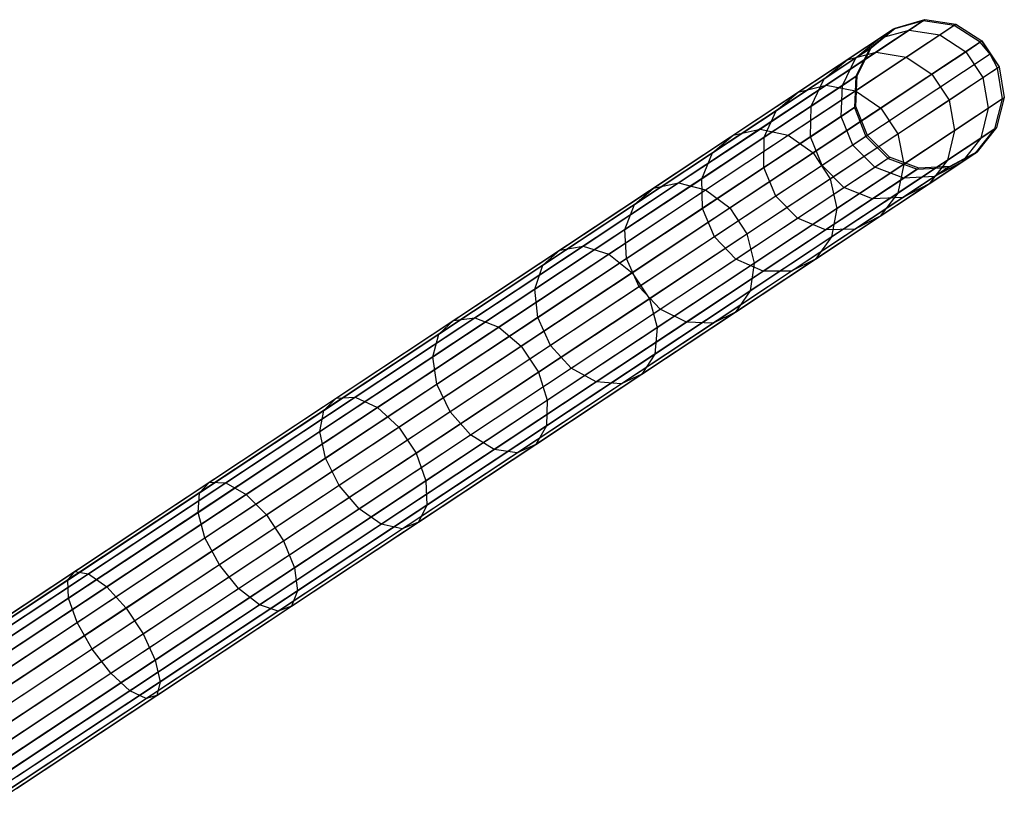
# Model space of a CAD drawing. Extents: x -102 to 102, y -101 to 102.
# Tile 479 of 481: x 72 to 85, y 46 to 57. Entities that reach past the tile are written whole.
import ezdxf

# ---------------------------------------------------------------- set-up
doc = ezdxf.new("R2010")
doc.units = 0
doc.header["$LTSCALE"] = 25.4
doc.layers.get('0').update_dxf_attribs({"linetype": 'CONTINUOUS'})

# ---------------------------------------------------------------- blocks, each defined once
blk = doc.blocks.new('NL2500011659_STL')
at = {"color": 0}
for p, q in [((83.804, 56.572, -28.93), (68.648, 46.529, -288.93)), ((83.804, 56.572, -28.93), (68.648, 46.529, -288.93)), ((84.215, 56.51, -28.952), (69.059, 46.467, -288.952)), ((84.215, 56.51, -28.952), (69.059, 46.467, -288.952)), ((83.804, 56.572, -28.93), (83.404, 56.461, -28.902)), ((83.804, 56.572, -28.93), (83.404, 56.461, -28.902)), ((83.426, 56.475, -26.548), (83.826, 56.587, -26.529)), ((83.426, 56.475, -26.548), (83.826, 56.587, -26.529)), ((83.615, 56.446, -24.142), (83.826, 56.587, -26.529)), ((83.615, 56.446, -24.142), (83.826, 56.587, -26.529)), ((83.804, 56.572, -28.93), (83.826, 56.587, -26.529)), ((83.804, 56.572, -28.93), (83.826, 56.587, -26.529)), ((84.215, 56.51, -28.952), (83.804, 56.572, -28.93)), ((84.215, 56.51, -28.952), (83.804, 56.572, -28.93)), ((83.826, 56.587, -26.529), (84.238, 56.525, -26.515)), ((83.826, 56.587, -26.529), (84.238, 56.525, -26.515)), ((84.023, 56.383, -24.091), (84.238, 56.525, -26.515)), ((84.023, 56.383, -24.091), (84.238, 56.525, -26.515)), ((84.215, 56.51, -28.952), (84.238, 56.525, -26.515)), ((84.215, 56.51, -28.952), (84.238, 56.525, -26.515)), ((84.565, 56.287, -28.963), (84.215, 56.51, -28.952)), ((84.565, 56.287, -28.963), (84.215, 56.51, -28.952)), ((84.238, 56.525, -26.515), (84.588, 56.302, -26.507)), ((84.238, 56.525, -26.515), (84.588, 56.302, -26.507)), ((83.404, 56.461, -28.902), (68.249, 46.418, -288.902)), ((83.404, 56.461, -28.902), (68.249, 46.418, -288.902)), ((83.404, 56.461, -28.902), (83.084, 56.197, -28.874)), ((83.404, 56.461, -28.902), (83.084, 56.197, -28.874)), ((83.106, 56.211, -26.568), (83.426, 56.475, -26.548)), ((83.106, 56.211, -26.568), (83.426, 56.475, -26.548)), ((83.172, 56.153, -21.8), (83.615, 56.446, -24.142)), ((83.172, 56.153, -21.8), (83.615, 56.446, -24.142)), ((83.219, 56.338, -24.207), (83.426, 56.475, -26.548)), ((83.219, 56.338, -24.207), (83.426, 56.475, -26.548)), ((83.219, 56.338, -24.207), (83.615, 56.446, -24.142)), ((83.219, 56.338, -24.207), (83.615, 56.446, -24.142)), ((83.404, 56.461, -28.902), (83.426, 56.475, -26.548)), ((83.404, 56.461, -28.902), (83.426, 56.475, -26.548)), ((83.573, 56.085, -21.714), (84.023, 56.383, -24.091)), ((83.573, 56.085, -21.714), (84.023, 56.383, -24.091)), ((83.615, 56.446, -24.142), (84.023, 56.383, -24.091)), ((83.615, 56.446, -24.142), (84.023, 56.383, -24.091)), ((84.023, 56.383, -24.091), (84.372, 56.158, -24.063)), ((84.023, 56.383, -24.091), (84.372, 56.158, -24.063)), ((84.565, 56.287, -28.963), (69.409, 46.244, -288.963)), ((84.565, 56.287, -28.963), (69.409, 46.244, -288.963)), ((82.784, 56.05, -21.91), (83.219, 56.338, -24.207)), ((82.784, 56.05, -21.91), (83.219, 56.338, -24.207)), ((82.903, 56.076, -24.274), (83.219, 56.338, -24.207)), ((82.903, 56.076, -24.274), (83.219, 56.338, -24.207)), ((84.372, 56.158, -24.063), (84.588, 56.302, -26.507)), ((84.372, 56.158, -24.063), (84.588, 56.302, -26.507)), ((84.565, 56.287, -28.963), (84.588, 56.302, -26.507)), ((84.565, 56.287, -28.963), (84.588, 56.302, -26.507)), ((84.698, 56.125, -28.965), (84.565, 56.287, -28.963)), ((84.698, 56.125, -28.965), (84.565, 56.287, -28.963)), ((84.698, 56.125, -28.965), (84.588, 56.302, -26.507)), ((84.588, 56.302, -26.507), (84.818, 55.955, -26.507)), ((84.698, 56.125, -28.965), (84.588, 56.302, -26.507)), ((84.588, 56.302, -26.507), (84.818, 55.955, -26.507)), ((83.084, 56.197, -28.874), (67.929, 46.154, -288.874)), ((83.084, 56.197, -28.874), (67.929, 46.154, -288.874)), ((84.698, 56.125, -28.965), (69.542, 46.083, -288.965)), ((84.698, 56.125, -28.965), (69.542, 46.083, -288.965)), ((82.504, 55.71, -19.537), (83.172, 56.153, -21.8)), ((82.504, 55.71, -19.537), (83.172, 56.153, -21.8)), ((82.784, 56.05, -21.91), (83.172, 56.153, -21.8)), ((82.784, 56.05, -21.91), (83.172, 56.153, -21.8)), ((83.084, 56.197, -28.874), (82.9, 55.825, -28.848)), ((83.084, 56.197, -28.874), (82.9, 55.825, -28.848)), ((82.903, 56.076, -24.274), (83.106, 56.211, -26.568)), ((82.903, 56.076, -24.274), (83.106, 56.211, -26.568)), ((82.921, 55.839, -26.585), (83.106, 56.211, -26.568)), ((82.921, 55.839, -26.585), (83.106, 56.211, -26.568)), ((83.084, 56.197, -28.874), (83.106, 56.211, -26.568)), ((83.084, 56.197, -28.874), (83.106, 56.211, -26.568)), ((83.172, 56.153, -21.8), (83.573, 56.085, -21.714)), ((83.172, 56.153, -21.8), (83.573, 56.085, -21.714)), ((83.918, 55.858, -21.667), (84.372, 56.158, -24.063)), ((83.918, 55.858, -21.667), (84.372, 56.158, -24.063)), ((84.372, 56.158, -24.063), (84.601, 55.812, -24.063)), ((84.372, 56.158, -24.063), (84.601, 55.812, -24.063)), ((84.795, 55.94, -28.963), (84.698, 56.125, -28.965)), ((84.698, 56.125, -28.965), (84.818, 55.955, -26.507)), ((84.698, 56.125, -28.965), (84.818, 55.955, -26.507)), ((84.795, 55.94, -28.963), (84.698, 56.125, -28.965)), ((82.129, 55.616, -19.691), (82.784, 56.05, -21.91)), ((82.129, 55.616, -19.691), (82.784, 56.05, -21.91)), ((82.477, 55.794, -22.025), (82.903, 56.076, -24.274)), ((82.477, 55.794, -22.025), (82.903, 56.076, -24.274)), ((82.477, 55.794, -22.025), (82.784, 56.05, -21.91)), ((82.477, 55.794, -22.025), (82.784, 56.05, -21.91)), ((82.721, 55.707, -24.333), (82.903, 56.076, -24.274)), ((82.721, 55.707, -24.333), (82.903, 56.076, -24.274)), ((82.895, 55.635, -19.417), (83.573, 56.085, -21.714)), ((82.895, 55.635, -19.417), (83.573, 56.085, -21.714)), ((83.573, 56.085, -21.714), (83.918, 55.858, -21.667)), ((83.573, 56.085, -21.714), (83.918, 55.858, -21.667)), ((84.795, 55.94, -28.963), (69.639, 45.897, -288.963)), ((84.795, 55.94, -28.963), (69.639, 45.897, -288.963)), ((82.721, 55.707, -24.333), (82.921, 55.839, -26.585)), ((82.721, 55.707, -24.333), (82.921, 55.839, -26.585)), ((82.9, 55.825, -28.848), (82.921, 55.839, -26.585)), ((82.9, 55.825, -28.848), (82.921, 55.839, -26.585)), ((82.903, 55.424, -26.596), (82.921, 55.839, -26.585)), ((82.903, 55.424, -26.596), (82.921, 55.839, -26.585)), ((83.235, 55.405, -19.351), (83.918, 55.858, -21.667)), ((83.235, 55.405, -19.351), (83.918, 55.858, -21.667)), ((83.918, 55.858, -21.667), (84.148, 55.511, -21.667)), ((83.918, 55.858, -21.667), (84.148, 55.511, -21.667)), ((84.601, 55.812, -24.063), (84.818, 55.955, -26.507)), ((84.601, 55.812, -24.063), (84.818, 55.955, -26.507)), ((84.795, 55.94, -28.963), (84.818, 55.955, -26.507)), ((84.795, 55.94, -28.963), (84.818, 55.955, -26.507)), ((84.864, 55.53, -28.952), (84.795, 55.94, -28.963)), ((84.864, 55.53, -28.952), (84.795, 55.94, -28.963)), ((84.818, 55.955, -26.507), (84.887, 55.545, -26.515)), ((84.818, 55.955, -26.507), (84.887, 55.545, -26.515)), ((82.9, 55.825, -28.848), (67.744, 45.782, -288.848)), ((82.9, 55.825, -28.848), (67.744, 45.782, -288.848)), ((81.62, 55.124, -17.383), (82.504, 55.71, -19.537)), ((81.62, 55.124, -17.383), (82.504, 55.71, -19.537)), ((81.835, 55.369, -19.851), (82.477, 55.794, -22.025)), ((81.835, 55.369, -19.851), (82.477, 55.794, -22.025)), ((82.129, 55.616, -19.691), (82.504, 55.71, -19.537)), ((82.129, 55.616, -19.691), (82.504, 55.71, -19.537)), ((82.304, 55.43, -22.125), (82.477, 55.794, -22.025)), ((82.304, 55.43, -22.125), (82.477, 55.794, -22.025)), ((82.304, 55.43, -22.125), (82.721, 55.707, -24.333)), ((82.304, 55.43, -22.125), (82.721, 55.707, -24.333)), ((82.504, 55.71, -19.537), (82.895, 55.635, -19.417)), ((82.504, 55.71, -19.537), (82.895, 55.635, -19.417)), ((82.706, 55.293, -24.373), (82.721, 55.707, -24.333)), ((82.706, 55.293, -24.373), (82.721, 55.707, -24.333)), ((82.9, 55.825, -28.848), (82.882, 55.41, -28.831)), ((82.9, 55.825, -28.848), (82.882, 55.41, -28.831)), ((84.148, 55.511, -21.667), (84.601, 55.812, -24.063)), ((84.148, 55.511, -21.667), (84.601, 55.812, -24.063)), ((84.601, 55.812, -24.063), (84.672, 55.403, -24.091)), ((84.601, 55.812, -24.063), (84.672, 55.403, -24.091)), ((81.262, 55.041, -17.578), (82.129, 55.616, -19.691)), ((81.262, 55.041, -17.578), (82.129, 55.616, -19.691)), ((81.835, 55.369, -19.851), (82.129, 55.616, -19.691)), ((81.835, 55.369, -19.851), (82.129, 55.616, -19.691)), ((81.997, 55.041, -17.231), (82.895, 55.635, -19.417)), ((81.997, 55.041, -17.231), (82.895, 55.635, -19.417)), ((82.895, 55.635, -19.417), (83.235, 55.405, -19.351)), ((82.895, 55.635, -19.417), (83.235, 55.405, -19.351)), ((84.864, 55.53, -28.952), (69.708, 45.487, -288.952)), ((84.864, 55.53, -28.952), (69.708, 45.487, -288.952)), ((83.464, 55.058, -19.351), (84.148, 55.511, -21.667)), ((83.464, 55.058, -19.351), (84.148, 55.511, -21.667)), ((84.148, 55.511, -21.667), (84.222, 55.105, -21.714)), ((84.148, 55.511, -21.667), (84.222, 55.105, -21.714)), ((84.672, 55.403, -24.091), (84.887, 55.545, -26.515)), ((84.672, 55.403, -24.091), (84.887, 55.545, -26.515)), ((84.761, 55.128, -28.93), (84.864, 55.53, -28.952)), ((84.761, 55.128, -28.93), (84.864, 55.53, -28.952)), ((84.887, 55.545, -26.515), (84.783, 55.143, -26.529)), ((84.887, 55.545, -26.515), (84.783, 55.143, -26.529)), ((84.864, 55.53, -28.952), (84.887, 55.545, -26.515)), ((84.864, 55.53, -28.952), (84.887, 55.545, -26.515)), ((82.882, 55.41, -28.831), (67.727, 45.367, -288.831)), ((82.882, 55.41, -28.831), (67.727, 45.367, -288.831)), ((80.986, 54.806, -17.782), (81.835, 55.369, -19.851)), ((80.986, 54.806, -17.782), (81.835, 55.369, -19.851)), ((81.674, 55.013, -19.991), (82.304, 55.43, -22.125)), ((81.674, 55.013, -19.991), (82.304, 55.43, -22.125)), ((81.674, 55.013, -19.991), (81.835, 55.369, -19.851)), ((81.674, 55.013, -19.991), (81.835, 55.369, -19.851)), ((82.294, 55.02, -22.193), (82.304, 55.43, -22.125)), ((82.294, 55.02, -22.193), (82.304, 55.43, -22.125)), ((82.33, 54.805, -17.147), (83.235, 55.405, -19.351)), ((82.33, 54.805, -17.147), (83.235, 55.405, -19.351)), ((82.706, 55.293, -24.373), (82.903, 55.424, -26.596)), ((82.706, 55.293, -24.373), (82.903, 55.424, -26.596)), ((82.882, 55.41, -28.831), (82.903, 55.424, -26.596)), ((82.882, 55.41, -28.831), (82.903, 55.424, -26.596)), ((82.882, 55.41, -28.831), (83.035, 55.023, -28.825)), ((82.882, 55.41, -28.831), (83.035, 55.023, -28.825)), ((83.056, 55.037, -26.6), (82.903, 55.424, -26.596)), ((83.056, 55.037, -26.6), (82.903, 55.424, -26.596)), ((83.235, 55.405, -19.351), (83.464, 55.058, -19.351)), ((83.235, 55.405, -19.351), (83.464, 55.058, -19.351)), ((84.222, 55.105, -21.714), (84.672, 55.403, -24.091)), ((84.222, 55.105, -21.714), (84.672, 55.403, -24.091)), ((84.672, 55.403, -24.091), (84.572, 55.002, -24.142)), ((84.672, 55.403, -24.091), (84.572, 55.002, -24.142)), ((82.294, 55.02, -22.193), (82.706, 55.293, -24.373)), ((82.294, 55.02, -22.193), (82.706, 55.293, -24.373)), ((82.86, 54.907, -24.387), (82.706, 55.293, -24.373)), ((82.86, 54.907, -24.387), (82.706, 55.293, -24.373)), ((84.761, 55.128, -28.93), (69.605, 45.085, -288.93)), ((84.761, 55.128, -28.93), (69.605, 45.085, -288.93)), ((80.195, 54.334, -15.602), (81.262, 55.041, -17.578)), ((80.195, 54.334, -15.602), (81.262, 55.041, -17.578)), ((80.532, 54.403, -15.368), (81.62, 55.124, -17.383)), ((80.532, 54.403, -15.368), (81.62, 55.124, -17.383)), ((80.893, 54.309, -15.185), (81.997, 55.041, -17.231)), ((80.893, 54.309, -15.185), (81.997, 55.041, -17.231)), ((80.986, 54.806, -17.782), (81.262, 55.041, -17.578)), ((80.986, 54.806, -17.782), (81.262, 55.041, -17.578)), ((81.262, 55.041, -17.578), (81.62, 55.124, -17.383)), ((81.262, 55.041, -17.578), (81.62, 55.124, -17.383)), ((81.62, 55.124, -17.383), (81.997, 55.041, -17.231)), ((81.62, 55.124, -17.383), (81.997, 55.041, -17.231)), ((81.997, 55.041, -17.231), (82.33, 54.805, -17.147)), ((81.997, 55.041, -17.231), (82.33, 54.805, -17.147)), ((82.56, 54.459, -17.147), (83.464, 55.058, -19.351)), ((82.56, 54.459, -17.147), (83.464, 55.058, -19.351)), ((83.056, 55.037, -26.6), (82.86, 54.907, -24.387)), ((83.056, 55.037, -26.6), (82.86, 54.907, -24.387)), ((83.035, 55.023, -28.825), (83.056, 55.037, -26.6)), ((83.035, 55.023, -28.825), (83.056, 55.037, -26.6)), ((83.353, 54.746, -26.596), (83.056, 55.037, -26.6)), ((83.353, 54.746, -26.596), (83.056, 55.037, -26.6)), ((83.464, 55.058, -19.351), (83.544, 54.655, -19.417)), ((83.464, 55.058, -19.351), (83.544, 54.655, -19.417)), ((83.544, 54.655, -19.417), (84.222, 55.105, -21.714)), ((83.544, 54.655, -19.417), (84.222, 55.105, -21.714)), ((84.222, 55.105, -21.714), (84.129, 54.709, -21.8)), ((84.222, 55.105, -21.714), (84.129, 54.709, -21.8)), ((84.503, 54.803, -28.902), (84.761, 55.128, -28.93)), ((84.503, 54.803, -28.902), (84.761, 55.128, -28.93)), ((84.783, 55.143, -26.529), (84.525, 54.817, -26.548)), ((84.783, 55.143, -26.529), (84.525, 54.817, -26.548)), ((84.572, 55.002, -24.142), (84.783, 55.143, -26.529)), ((84.572, 55.002, -24.142), (84.783, 55.143, -26.529)), ((84.761, 55.128, -28.93), (84.783, 55.143, -26.529)), ((84.761, 55.128, -28.93), (84.783, 55.143, -26.529)), ((83.035, 55.023, -28.825), (67.879, 44.981, -288.825)), ((83.035, 55.023, -28.825), (67.879, 44.981, -288.825)), ((80.84, 54.46, -17.96), (81.674, 55.013, -19.991)), ((80.84, 54.46, -17.96), (81.674, 55.013, -19.991)), ((81.672, 54.608, -20.086), (82.294, 55.02, -22.193)), ((81.672, 54.608, -20.086), (82.294, 55.02, -22.193)), ((81.672, 54.608, -20.086), (81.674, 55.013, -19.991)), ((81.672, 54.608, -20.086), (81.674, 55.013, -19.991)), ((82.449, 54.635, -22.217), (82.294, 55.02, -22.193)), ((82.449, 54.635, -22.217), (82.294, 55.02, -22.193)), ((82.86, 54.907, -24.387), (82.449, 54.635, -22.217)), ((82.86, 54.907, -24.387), (82.449, 54.635, -22.217)), ((83.155, 54.615, -24.373), (82.86, 54.907, -24.387)), ((83.155, 54.615, -24.373), (82.86, 54.907, -24.387)), ((83.035, 55.023, -28.825), (83.332, 54.732, -28.831)), ((83.035, 55.023, -28.825), (83.332, 54.732, -28.831)), ((84.129, 54.709, -21.8), (84.572, 55.002, -24.142)), ((84.129, 54.709, -21.8), (84.572, 55.002, -24.142)), ((84.572, 55.002, -24.142), (84.317, 54.68, -24.207)), ((84.572, 55.002, -24.142), (84.317, 54.68, -24.207)), ((84.503, 54.803, -28.902), (69.347, 44.76, -288.902)), ((84.503, 54.803, -28.902), (69.347, 44.76, -288.902)), ((79.941, 54.114, -15.847), (80.986, 54.806, -17.782)), ((79.941, 54.114, -15.847), (80.986, 54.806, -17.782)), ((80.84, 54.46, -17.96), (80.986, 54.806, -17.782)), ((80.84, 54.46, -17.96), (80.986, 54.806, -17.782)), ((81.217, 54.068, -15.085), (82.33, 54.805, -17.147)), ((81.217, 54.068, -15.085), (82.33, 54.805, -17.147)), ((82.33, 54.805, -17.147), (82.56, 54.459, -17.147)), ((82.33, 54.805, -17.147), (82.56, 54.459, -17.147)), ((84.135, 54.611, -28.874), (84.503, 54.803, -28.902)), ((84.135, 54.611, -28.874), (84.503, 54.803, -28.902)), ((84.525, 54.817, -26.548), (84.157, 54.625, -26.568)), ((84.525, 54.817, -26.548), (84.157, 54.625, -26.568)), ((84.317, 54.68, -24.207), (84.525, 54.817, -26.548)), ((84.317, 54.68, -24.207), (84.525, 54.817, -26.548)), ((84.503, 54.803, -28.902), (84.525, 54.817, -26.548)), ((84.503, 54.803, -28.902), (84.525, 54.817, -26.548)), ((83.332, 54.732, -28.831), (68.176, 44.689, -288.831)), ((83.332, 54.732, -28.831), (68.176, 44.689, -288.831)), ((82.647, 54.061, -17.231), (83.544, 54.655, -19.417)), ((82.647, 54.061, -17.231), (83.544, 54.655, -19.417)), ((83.155, 54.615, -24.373), (83.353, 54.746, -26.596)), ((83.155, 54.615, -24.373), (83.353, 54.746, -26.596)), ((83.332, 54.732, -28.831), (83.353, 54.746, -26.596)), ((83.332, 54.732, -28.831), (83.353, 54.746, -26.596)), ((83.332, 54.732, -28.831), (83.721, 54.586, -28.848)), ((83.332, 54.732, -28.831), (83.721, 54.586, -28.848)), ((83.742, 54.6, -26.585), (83.353, 54.746, -26.596)), ((83.742, 54.6, -26.585), (83.353, 54.746, -26.596)), ((83.461, 54.266, -19.537), (84.129, 54.709, -21.8)), ((83.461, 54.266, -19.537), (84.129, 54.709, -21.8)), ((83.544, 54.655, -19.417), (83.461, 54.266, -19.537)), ((83.544, 54.655, -19.417), (83.461, 54.266, -19.537)), ((84.129, 54.709, -21.8), (83.883, 54.392, -21.91)), ((84.129, 54.709, -21.8), (83.883, 54.392, -21.91)), ((83.883, 54.392, -21.91), (84.317, 54.68, -24.207)), ((83.883, 54.392, -21.91), (84.317, 54.68, -24.207)), ((84.317, 54.68, -24.207), (83.953, 54.491, -24.274)), ((84.317, 54.68, -24.207), (83.953, 54.491, -24.274)), ((83.721, 54.586, -28.848), (68.565, 44.543, -288.848)), ((83.721, 54.586, -28.848), (68.565, 44.543, -288.848)), ((84.135, 54.611, -28.874), (68.979, 44.569, -288.874)), ((84.135, 54.611, -28.874), (68.979, 44.569, -288.874)), ((80.849, 54.062, -18.081), (81.672, 54.608, -20.086)), ((80.849, 54.062, -18.081), (81.672, 54.608, -20.086)), ((81.83, 54.225, -20.12), (81.672, 54.608, -20.086)), ((81.83, 54.225, -20.12), (81.672, 54.608, -20.086)), ((82.449, 54.635, -22.217), (81.83, 54.225, -20.12)), ((82.449, 54.635, -22.217), (81.83, 54.225, -20.12)), ((82.743, 54.342, -22.193), (82.449, 54.635, -22.217)), ((82.743, 54.342, -22.193), (82.449, 54.635, -22.217)), ((82.743, 54.342, -22.193), (83.155, 54.615, -24.373)), ((82.743, 54.342, -22.193), (83.155, 54.615, -24.373)), ((83.542, 54.468, -24.333), (83.155, 54.615, -24.373)), ((83.542, 54.468, -24.333), (83.155, 54.615, -24.373)), ((83.542, 54.468, -24.333), (83.742, 54.6, -26.585)), ((83.542, 54.468, -24.333), (83.742, 54.6, -26.585)), ((83.721, 54.586, -28.848), (84.135, 54.611, -28.874)), ((83.721, 54.586, -28.848), (84.135, 54.611, -28.874)), ((83.721, 54.586, -28.848), (83.742, 54.6, -26.585)), ((83.721, 54.586, -28.848), (83.742, 54.6, -26.585)), ((84.157, 54.625, -26.568), (83.742, 54.6, -26.585)), ((84.157, 54.625, -26.568), (83.742, 54.6, -26.585)), ((83.953, 54.491, -24.274), (84.157, 54.625, -26.568)), ((83.953, 54.491, -24.274), (84.157, 54.625, -26.568)), ((84.135, 54.611, -28.874), (84.157, 54.625, -26.568)), ((84.135, 54.611, -28.874), (84.157, 54.625, -26.568)), ((79.255, 53.557, -13.519), (80.532, 54.403, -15.368)), ((79.255, 53.557, -13.519), (80.532, 54.403, -15.368)), ((79.814, 53.78, -16.06), (80.84, 54.46, -17.96)), ((79.814, 53.78, -16.06), (80.84, 54.46, -17.96)), ((80.195, 54.334, -15.602), (80.532, 54.403, -15.368)), ((80.195, 54.334, -15.602), (80.532, 54.403, -15.368)), ((80.532, 54.403, -15.368), (80.893, 54.309, -15.185)), ((80.532, 54.403, -15.368), (80.893, 54.309, -15.185)), ((80.849, 54.062, -18.081), (80.84, 54.46, -17.96)), ((80.849, 54.062, -18.081), (80.84, 54.46, -17.96)), ((81.446, 53.721, -15.085), (82.56, 54.459, -17.147)), ((81.446, 53.721, -15.085), (82.56, 54.459, -17.147)), ((82.56, 54.459, -17.147), (82.647, 54.061, -17.231)), ((82.56, 54.459, -17.147), (82.647, 54.061, -17.231)), ((83.125, 54.191, -22.125), (83.542, 54.468, -24.333)), ((83.125, 54.191, -22.125), (83.542, 54.468, -24.333)), ((83.228, 53.958, -19.691), (83.883, 54.392, -21.91)), ((83.228, 53.958, -19.691), (83.883, 54.392, -21.91)), ((83.528, 54.209, -22.025), (83.953, 54.491, -24.274)), ((83.528, 54.209, -22.025), (83.953, 54.491, -24.274)), ((83.883, 54.392, -21.91), (83.528, 54.209, -22.025)), ((83.883, 54.392, -21.91), (83.528, 54.209, -22.025)), ((83.953, 54.491, -24.274), (83.542, 54.468, -24.333)), ((83.953, 54.491, -24.274), (83.542, 54.468, -24.333)), ((78.943, 53.505, -13.789), (80.195, 54.334, -15.602)), ((78.943, 53.505, -13.789), (80.195, 54.334, -15.602)), ((79.597, 53.45, -13.308), (80.893, 54.309, -15.185)), ((79.597, 53.45, -13.308), (80.893, 54.309, -15.185)), ((79.941, 54.114, -15.847), (80.195, 54.334, -15.602)), ((79.941, 54.114, -15.847), (80.195, 54.334, -15.602)), ((80.893, 54.309, -15.185), (81.217, 54.068, -15.085)), ((80.893, 54.309, -15.185), (81.217, 54.068, -15.085)), ((82.121, 53.93, -20.086), (82.743, 54.342, -22.193)), ((82.121, 53.93, -20.086), (82.743, 54.342, -22.193)), ((82.576, 53.68, -17.383), (83.461, 54.266, -19.537)), ((82.576, 53.68, -17.383), (83.461, 54.266, -19.537)), ((83.125, 54.191, -22.125), (82.743, 54.342, -22.193)), ((83.125, 54.191, -22.125), (82.743, 54.342, -22.193)), ((83.461, 54.266, -19.537), (83.228, 53.958, -19.691)), ((83.461, 54.266, -19.537), (83.228, 53.958, -19.691)), ((81.83, 54.225, -20.12), (81.011, 53.682, -18.123)), ((81.83, 54.225, -20.12), (81.011, 53.682, -18.123)), ((82.121, 53.93, -20.086), (81.83, 54.225, -20.12)), ((82.121, 53.93, -20.086), (81.83, 54.225, -20.12)), ((82.495, 53.774, -19.991), (83.125, 54.191, -22.125)), ((82.495, 53.774, -19.991), (83.125, 54.191, -22.125)), ((82.886, 53.784, -19.851), (83.528, 54.209, -22.025)), ((82.886, 53.784, -19.851), (83.528, 54.209, -22.025)), ((83.528, 54.209, -22.025), (83.125, 54.191, -22.125)), ((83.528, 54.209, -22.025), (83.125, 54.191, -22.125)), ((78.715, 53.301, -14.071), (79.941, 54.114, -15.847)), ((78.715, 53.301, -14.071), (79.941, 54.114, -15.847)), ((79.814, 53.78, -16.06), (79.941, 54.114, -15.847)), ((79.814, 53.78, -16.06), (79.941, 54.114, -15.847)), ((79.836, 53.391, -16.204), (80.849, 54.062, -18.081)), ((79.836, 53.391, -16.204), (80.849, 54.062, -18.081)), ((79.91, 53.202, -13.193), (81.217, 54.068, -15.085)), ((79.91, 53.202, -13.193), (81.217, 54.068, -15.085)), ((81.011, 53.682, -18.123), (80.849, 54.062, -18.081)), ((81.011, 53.682, -18.123), (80.849, 54.062, -18.081)), ((81.217, 54.068, -15.085), (81.446, 53.721, -15.085)), ((81.217, 54.068, -15.085), (81.446, 53.721, -15.085)), ((81.542, 53.329, -15.185), (82.647, 54.061, -17.231)), ((81.542, 53.329, -15.185), (82.647, 54.061, -17.231)), ((82.647, 54.061, -17.231), (82.576, 53.68, -17.383)), ((82.647, 54.061, -17.231), (82.576, 53.68, -17.383)), ((81.298, 53.384, -18.081), (82.121, 53.93, -20.086)), ((81.298, 53.384, -18.081), (82.121, 53.93, -20.086)), ((82.495, 53.774, -19.991), (82.121, 53.93, -20.086)), ((82.495, 53.774, -19.991), (82.121, 53.93, -20.086)), ((82.361, 53.383, -17.578), (83.228, 53.958, -19.691)), ((82.361, 53.383, -17.578), (83.228, 53.958, -19.691)), ((83.228, 53.958, -19.691), (82.886, 53.784, -19.851)), ((83.228, 53.958, -19.691), (82.886, 53.784, -19.851)), ((78.61, 52.982, -14.316), (79.814, 53.78, -16.06)), ((78.61, 52.982, -14.316), (79.814, 53.78, -16.06)), ((79.836, 53.391, -16.204), (79.814, 53.78, -16.06)), ((79.836, 53.391, -16.204), (79.814, 53.78, -16.06)), ((80.14, 52.855, -13.193), (81.446, 53.721, -15.085)), ((80.14, 52.855, -13.193), (81.446, 53.721, -15.085)), ((81.446, 53.721, -15.085), (81.542, 53.329, -15.185)), ((81.446, 53.721, -15.085), (81.542, 53.329, -15.185)), ((81.661, 53.221, -17.96), (82.495, 53.774, -19.991)), ((81.661, 53.221, -17.96), (82.495, 53.774, -19.991)), ((82.037, 53.221, -17.782), (82.886, 53.784, -19.851)), ((82.037, 53.221, -17.782), (82.886, 53.784, -19.851)), ((82.886, 53.784, -19.851), (82.495, 53.774, -19.991)), ((82.886, 53.784, -19.851), (82.495, 53.774, -19.991)), ((81.011, 53.682, -18.123), (80.002, 53.014, -16.256)), ((81.011, 53.682, -18.123), (80.002, 53.014, -16.256)), ((81.298, 53.384, -18.081), (81.011, 53.682, -18.123)), ((81.298, 53.384, -18.081), (81.011, 53.682, -18.123)), ((81.488, 52.959, -15.368), (82.576, 53.68, -17.383)), ((81.488, 52.959, -15.368), (82.576, 53.68, -17.383)), ((82.576, 53.68, -17.383), (82.361, 53.383, -17.578)), ((82.576, 53.68, -17.383), (82.361, 53.383, -17.578)), ((77.522, 52.563, -12.164), (78.943, 53.505, -13.789)), ((77.522, 52.563, -12.164), (78.943, 53.505, -13.789)), ((77.806, 52.598, -11.862), (79.255, 53.557, -13.519)), ((77.806, 52.598, -11.862), (79.255, 53.557, -13.519)), ((78.715, 53.301, -14.071), (78.943, 53.505, -13.789)), ((78.715, 53.301, -14.071), (78.943, 53.505, -13.789)), ((78.943, 53.505, -13.789), (79.255, 53.557, -13.519)), ((78.943, 53.505, -13.789), (79.255, 53.557, -13.519)), ((79.255, 53.557, -13.519), (79.597, 53.45, -13.308)), ((79.255, 53.557, -13.519), (79.597, 53.45, -13.308)), ((78.127, 52.476, -11.626), (79.597, 53.45, -13.308)), ((78.127, 52.476, -11.626), (79.597, 53.45, -13.308)), ((78.647, 52.603, -14.483), (79.836, 53.391, -16.204)), ((78.647, 52.603, -14.483), (79.836, 53.391, -16.204)), ((79.597, 53.45, -13.308), (79.91, 53.202, -13.193)), ((79.597, 53.45, -13.308), (79.91, 53.202, -13.193)), ((80.002, 53.014, -16.256), (79.836, 53.391, -16.204)), ((80.002, 53.014, -16.256), (79.836, 53.391, -16.204)), ((80.246, 52.47, -13.308), (81.542, 53.329, -15.185)), ((80.246, 52.47, -13.308), (81.542, 53.329, -15.185)), ((80.285, 52.713, -16.204), (81.298, 53.384, -18.081)), ((80.285, 52.713, -16.204), (81.298, 53.384, -18.081)), ((81.294, 52.676, -15.602), (82.361, 53.383, -17.578)), ((81.294, 52.676, -15.602), (82.361, 53.383, -17.578)), ((81.661, 53.221, -17.96), (81.298, 53.384, -18.081)), ((81.661, 53.221, -17.96), (81.298, 53.384, -18.081)), ((81.542, 53.329, -15.185), (81.488, 52.959, -15.368)), ((81.542, 53.329, -15.185), (81.488, 52.959, -15.368)), ((82.361, 53.383, -17.578), (82.037, 53.221, -17.782)), ((82.361, 53.383, -17.578), (82.037, 53.221, -17.782)), ((77.323, 52.379, -12.479), (78.715, 53.301, -14.071)), ((77.323, 52.379, -12.479), (78.715, 53.301, -14.071)), ((78.428, 52.22, -11.497), (79.91, 53.202, -13.193)), ((78.428, 52.22, -11.497), (79.91, 53.202, -13.193)), ((78.61, 52.982, -14.316), (78.715, 53.301, -14.071)), ((78.61, 52.982, -14.316), (78.715, 53.301, -14.071)), ((79.91, 53.202, -13.193), (80.14, 52.855, -13.193)), ((79.91, 53.202, -13.193), (80.14, 52.855, -13.193)), ((80.635, 52.541, -16.06), (81.661, 53.221, -17.96)), ((80.635, 52.541, -16.06), (81.661, 53.221, -17.96)), ((80.992, 52.528, -15.847), (82.037, 53.221, -17.782)), ((80.992, 52.528, -15.847), (82.037, 53.221, -17.782)), ((82.037, 53.221, -17.782), (81.661, 53.221, -17.96)), ((82.037, 53.221, -17.782), (81.661, 53.221, -17.96)), ((77.244, 52.078, -12.754), (78.61, 52.982, -14.316)), ((77.244, 52.078, -12.754), (78.61, 52.982, -14.316)), ((78.647, 52.603, -14.483), (78.61, 52.982, -14.316)), ((78.647, 52.603, -14.483), (78.61, 52.982, -14.316)), ((80.002, 53.014, -16.256), (78.819, 52.229, -14.542)), ((80.002, 53.014, -16.256), (78.819, 52.229, -14.542)), ((80.285, 52.713, -16.204), (80.002, 53.014, -16.256)), ((80.285, 52.713, -16.204), (80.002, 53.014, -16.256)), ((80.212, 52.113, -13.519), (81.488, 52.959, -15.368)), ((80.212, 52.113, -13.519), (81.488, 52.959, -15.368)), ((81.488, 52.959, -15.368), (81.294, 52.676, -15.602)), ((81.488, 52.959, -15.368), (81.294, 52.676, -15.602)), ((78.657, 51.873, -11.497), (80.14, 52.855, -13.193)), ((78.657, 51.873, -11.497), (80.14, 52.855, -13.193)), ((80.14, 52.855, -13.193), (80.246, 52.47, -13.308)), ((80.14, 52.855, -13.193), (80.246, 52.47, -13.308)), ((79.096, 51.925, -14.483), (80.285, 52.713, -16.204)), ((79.096, 51.925, -14.483), (80.285, 52.713, -16.204)), ((80.041, 51.847, -13.789), (81.294, 52.676, -15.602)), ((80.041, 51.847, -13.789), (81.294, 52.676, -15.602)), ((80.635, 52.541, -16.06), (80.285, 52.713, -16.204)), ((80.635, 52.541, -16.06), (80.285, 52.713, -16.204)), ((81.294, 52.676, -15.602), (80.992, 52.528, -15.847)), ((81.294, 52.676, -15.602), (80.992, 52.528, -15.847)), ((75.953, 51.524, -10.749), (77.522, 52.563, -12.164)), ((75.953, 51.524, -10.749), (77.522, 52.563, -12.164)), ((76.207, 51.537, -10.419), (77.806, 52.598, -11.862)), ((76.207, 51.537, -10.419), (77.806, 52.598, -11.862)), ((77.298, 51.71, -12.94), (78.647, 52.603, -14.483)), ((77.298, 51.71, -12.94), (78.647, 52.603, -14.483)), ((77.323, 52.379, -12.479), (77.522, 52.563, -12.164)), ((77.323, 52.379, -12.479), (77.522, 52.563, -12.164)), ((77.522, 52.563, -12.164), (77.806, 52.598, -11.862)), ((77.522, 52.563, -12.164), (77.806, 52.598, -11.862)), ((77.806, 52.598, -11.862), (78.127, 52.476, -11.626)), ((77.806, 52.598, -11.862), (78.127, 52.476, -11.626)), ((78.819, 52.229, -14.542), (78.647, 52.603, -14.483)), ((78.819, 52.229, -14.542), (78.647, 52.603, -14.483)), ((79.431, 51.744, -14.316), (80.635, 52.541, -16.06)), ((79.431, 51.744, -14.316), (80.635, 52.541, -16.06)), ((80.992, 52.528, -15.847), (80.635, 52.541, -16.06)), ((80.992, 52.528, -15.847), (80.635, 52.541, -16.06)), ((76.503, 51.4, -10.162), (78.127, 52.476, -11.626)), ((76.503, 51.4, -10.162), (78.127, 52.476, -11.626)), ((78.127, 52.476, -11.626), (78.428, 52.22, -11.497)), ((78.127, 52.476, -11.626), (78.428, 52.22, -11.497)), ((78.776, 51.496, -11.626), (80.246, 52.47, -13.308)), ((78.776, 51.496, -11.626), (80.246, 52.47, -13.308)), ((79.765, 51.716, -14.071), (80.992, 52.528, -15.847)), ((79.765, 51.716, -14.071), (80.992, 52.528, -15.847)), ((80.246, 52.47, -13.308), (80.212, 52.113, -13.519)), ((80.246, 52.47, -13.308), (80.212, 52.113, -13.519)), ((75.787, 51.361, -11.094), (77.323, 52.379, -12.479)), ((75.787, 51.361, -11.094), (77.323, 52.379, -12.479)), ((77.244, 52.078, -12.754), (77.323, 52.379, -12.479)), ((77.244, 52.078, -12.754), (77.323, 52.379, -12.479)), ((76.79, 51.135, -10.021), (78.428, 52.22, -11.497)), ((76.79, 51.135, -10.021), (78.428, 52.22, -11.497)), ((78.819, 52.229, -14.542), (77.476, 51.34, -13.006)), ((78.819, 52.229, -14.542), (77.476, 51.34, -13.006)), ((78.428, 52.22, -11.497), (78.657, 51.873, -11.497)), ((78.428, 52.22, -11.497), (78.657, 51.873, -11.497)), ((79.096, 51.925, -14.483), (78.819, 52.229, -14.542)), ((79.096, 51.925, -14.483), (78.819, 52.229, -14.542)), ((75.736, 51.078, -11.394), (77.244, 52.078, -12.754)), ((75.736, 51.078, -11.394), (77.244, 52.078, -12.754)), ((77.298, 51.71, -12.94), (77.244, 52.078, -12.754)), ((77.298, 51.71, -12.94), (77.244, 52.078, -12.754)), ((78.763, 51.154, -11.862), (80.212, 52.113, -13.519)), ((78.763, 51.154, -11.862), (80.212, 52.113, -13.519)), ((80.212, 52.113, -13.519), (80.041, 51.847, -13.789)), ((80.212, 52.113, -13.519), (80.041, 51.847, -13.789)), ((77.748, 51.032, -12.94), (79.096, 51.925, -14.483)), ((77.748, 51.032, -12.94), (79.096, 51.925, -14.483)), ((79.431, 51.744, -14.316), (79.096, 51.925, -14.483)), ((79.431, 51.744, -14.316), (79.096, 51.925, -14.483)), ((77.02, 50.788, -10.021), (78.657, 51.873, -11.497)), ((77.02, 50.788, -10.021), (78.657, 51.873, -11.497)), ((78.621, 50.905, -12.164), (80.041, 51.847, -13.789)), ((78.621, 50.905, -12.164), (80.041, 51.847, -13.789)), ((78.657, 51.873, -11.497), (78.776, 51.496, -11.626)), ((78.657, 51.873, -11.497), (78.776, 51.496, -11.626)), ((80.041, 51.847, -13.789), (79.765, 51.716, -14.071)), ((80.041, 51.847, -13.789), (79.765, 51.716, -14.071)), ((75.809, 50.723, -11.597), (77.298, 51.71, -12.94)), ((75.809, 50.723, -11.597), (77.298, 51.71, -12.94)), ((77.476, 51.34, -13.006), (77.298, 51.71, -12.94)), ((77.476, 51.34, -13.006), (77.298, 51.71, -12.94)), ((78.065, 50.839, -12.754), (79.431, 51.744, -14.316)), ((78.065, 50.839, -12.754), (79.431, 51.744, -14.316)), ((78.374, 50.794, -12.479), (79.765, 51.716, -14.071)), ((78.374, 50.794, -12.479), (79.765, 51.716, -14.071)), ((79.765, 51.716, -14.071), (79.431, 51.744, -14.316)), ((79.765, 51.716, -14.071), (79.431, 51.744, -14.316)), ((74.257, 50.4, -9.564), (75.953, 51.524, -10.749)), ((74.257, 50.4, -9.564), (75.953, 51.524, -10.749)), ((74.477, 50.391, -9.211), (76.207, 51.537, -10.419)), ((74.477, 50.391, -9.211), (76.207, 51.537, -10.419)), ((75.787, 51.361, -11.094), (75.953, 51.524, -10.749)), ((75.787, 51.361, -11.094), (75.953, 51.524, -10.749)), ((75.953, 51.524, -10.749), (76.207, 51.537, -10.419)), ((75.953, 51.524, -10.749), (76.207, 51.537, -10.419)), ((76.207, 51.537, -10.419), (76.503, 51.4, -10.162)), ((76.207, 51.537, -10.419), (76.503, 51.4, -10.162)), ((77.152, 50.42, -10.162), (78.776, 51.496, -11.626)), ((77.152, 50.42, -10.162), (78.776, 51.496, -11.626)), ((78.776, 51.496, -11.626), (78.763, 51.154, -11.862)), ((78.776, 51.496, -11.626), (78.763, 51.154, -11.862)), ((74.125, 50.26, -9.933), (75.787, 51.361, -11.094)), ((74.125, 50.26, -9.933), (75.787, 51.361, -11.094)), ((74.747, 50.237, -8.936), (76.503, 51.4, -10.162)), ((74.747, 50.237, -8.936), (76.503, 51.4, -10.162)), ((75.736, 51.078, -11.394), (75.787, 51.361, -11.094)), ((75.736, 51.078, -11.394), (75.787, 51.361, -11.094)), ((76.503, 51.4, -10.162), (76.79, 51.135, -10.021)), ((76.503, 51.4, -10.162), (76.79, 51.135, -10.021)), ((77.476, 51.34, -13.006), (75.993, 50.357, -11.669)), ((77.476, 51.34, -13.006), (75.993, 50.357, -11.669)), ((77.748, 51.032, -12.94), (77.476, 51.34, -13.006)), ((77.748, 51.032, -12.94), (77.476, 51.34, -13.006)), ((75.021, 49.962, -8.785), (76.79, 51.135, -10.021)), ((75.021, 49.962, -8.785), (76.79, 51.135, -10.021)), ((76.79, 51.135, -10.021), (77.02, 50.788, -10.021)), ((76.79, 51.135, -10.021), (77.02, 50.788, -10.021)), ((77.163, 50.094, -10.419), (78.763, 51.154, -11.862)), ((77.163, 50.094, -10.419), (78.763, 51.154, -11.862)), ((78.763, 51.154, -11.862), (78.621, 50.905, -12.164)), ((78.763, 51.154, -11.862), (78.621, 50.905, -12.164)), ((74.105, 49.997, -10.254), (75.736, 51.078, -11.394)), ((74.105, 49.997, -10.254), (75.736, 51.078, -11.394)), ((75.809, 50.723, -11.597), (75.736, 51.078, -11.394)), ((75.809, 50.723, -11.597), (75.736, 51.078, -11.394)), ((76.258, 50.045, -11.597), (77.748, 51.032, -12.94)), ((76.258, 50.045, -11.597), (77.748, 51.032, -12.94)), ((78.065, 50.839, -12.754), (77.748, 51.032, -12.94)), ((78.065, 50.839, -12.754), (77.748, 51.032, -12.94)), ((76.556, 49.839, -11.394), (78.065, 50.839, -12.754)), ((76.556, 49.839, -11.394), (78.065, 50.839, -12.754)), ((77.052, 49.866, -10.749), (78.621, 50.905, -12.164)), ((77.052, 49.866, -10.749), (78.621, 50.905, -12.164)), ((78.374, 50.794, -12.479), (78.065, 50.839, -12.754)), ((78.374, 50.794, -12.479), (78.065, 50.839, -12.754)), ((78.621, 50.905, -12.164), (78.374, 50.794, -12.479)), ((78.621, 50.905, -12.164), (78.374, 50.794, -12.479)), ((74.198, 49.656, -10.472), (75.809, 50.723, -11.597)), ((74.198, 49.656, -10.472), (75.809, 50.723, -11.597)), ((75.25, 49.615, -8.785), (77.02, 50.788, -10.021)), ((75.25, 49.615, -8.785), (77.02, 50.788, -10.021)), ((75.993, 50.357, -11.669), (75.809, 50.723, -11.597)), ((75.993, 50.357, -11.669), (75.809, 50.723, -11.597)), ((76.837, 49.776, -11.094), (78.374, 50.794, -12.479)), ((76.837, 49.776, -11.094), (78.374, 50.794, -12.479)), ((77.02, 50.788, -10.021), (77.152, 50.42, -10.162)), ((77.02, 50.788, -10.021), (77.152, 50.42, -10.162)), ((72.457, 49.207, -8.625), (74.257, 50.4, -9.564)), ((72.457, 49.207, -8.625), (74.257, 50.4, -9.564)), ((72.642, 49.175, -8.254), (74.477, 50.391, -9.211)), ((72.642, 49.175, -8.254), (74.477, 50.391, -9.211)), ((74.125, 50.26, -9.933), (74.257, 50.4, -9.564)), ((74.125, 50.26, -9.933), (74.257, 50.4, -9.564)), ((74.257, 50.4, -9.564), (74.477, 50.391, -9.211)), ((74.257, 50.4, -9.564), (74.477, 50.391, -9.211)), ((75.993, 50.357, -11.669), (74.39, 49.295, -10.549)), ((75.993, 50.357, -11.669), (74.39, 49.295, -10.549)), ((74.477, 50.391, -9.211), (74.747, 50.237, -8.936)), ((74.477, 50.391, -9.211), (74.747, 50.237, -8.936)), ((75.396, 49.257, -8.936), (77.152, 50.42, -10.162)), ((75.396, 49.257, -8.936), (77.152, 50.42, -10.162)), ((76.258, 50.045, -11.597), (75.993, 50.357, -11.669)), ((76.258, 50.045, -11.597), (75.993, 50.357, -11.669)), ((77.152, 50.42, -10.162), (77.163, 50.094, -10.419)), ((77.152, 50.42, -10.162), (77.163, 50.094, -10.419)), ((72.362, 49.092, -9.013), (74.125, 50.26, -9.933)), ((72.362, 49.092, -9.013), (74.125, 50.26, -9.933)), ((72.884, 49.002, -7.964), (74.747, 50.237, -8.936)), ((72.884, 49.002, -7.964), (74.747, 50.237, -8.936)), ((74.105, 49.997, -10.254), (74.125, 50.26, -9.933)), ((74.105, 49.997, -10.254), (74.125, 50.26, -9.933)), ((74.747, 50.237, -8.936), (75.021, 49.962, -8.785)), ((74.747, 50.237, -8.936), (75.021, 49.962, -8.785)), ((74.648, 48.978, -10.472), (76.258, 50.045, -11.597)), ((74.648, 48.978, -10.472), (76.258, 50.045, -11.597)), ((75.434, 48.947, -9.211), (77.163, 50.094, -10.419)), ((75.434, 48.947, -9.211), (77.163, 50.094, -10.419)), ((76.556, 49.839, -11.394), (76.258, 50.045, -11.597)), ((76.556, 49.839, -11.394), (76.258, 50.045, -11.597)), ((77.163, 50.094, -10.419), (77.052, 49.866, -10.749)), ((77.163, 50.094, -10.419), (77.052, 49.866, -10.749)), ((72.374, 48.85, -9.351), (74.105, 49.997, -10.254)), ((72.374, 48.85, -9.351), (74.105, 49.997, -10.254)), ((73.142, 48.717, -7.805), (75.021, 49.962, -8.785)), ((73.142, 48.717, -7.805), (75.021, 49.962, -8.785)), ((74.198, 49.656, -10.472), (74.105, 49.997, -10.254)), ((74.198, 49.656, -10.472), (74.105, 49.997, -10.254)), ((75.021, 49.962, -8.785), (75.25, 49.615, -8.785)), ((75.021, 49.962, -8.785), (75.25, 49.615, -8.785)), ((74.926, 48.758, -10.254), (76.556, 49.839, -11.394)), ((74.926, 48.758, -10.254), (76.556, 49.839, -11.394)), ((75.176, 48.675, -9.933), (76.837, 49.776, -11.094)), ((75.176, 48.675, -9.933), (76.837, 49.776, -11.094)), ((75.356, 48.742, -9.564), (77.052, 49.866, -10.749)), ((75.356, 48.742, -9.564), (77.052, 49.866, -10.749)), ((76.837, 49.776, -11.094), (76.556, 49.839, -11.394)), ((76.837, 49.776, -11.094), (76.556, 49.839, -11.394)), ((77.052, 49.866, -10.749), (76.837, 49.776, -11.094)), ((77.052, 49.866, -10.749), (76.837, 49.776, -11.094)), ((72.489, 48.523, -9.581), (74.198, 49.656, -10.472)), ((72.489, 48.523, -9.581), (74.198, 49.656, -10.472)), ((74.39, 49.295, -10.549), (74.198, 49.656, -10.472)), ((74.39, 49.295, -10.549), (74.198, 49.656, -10.472)), ((73.372, 48.371, -7.805), (75.25, 49.615, -8.785)), ((73.372, 48.371, -7.805), (75.25, 49.615, -8.785)), ((75.25, 49.615, -8.785), (75.396, 49.257, -8.936)), ((75.25, 49.615, -8.785), (75.396, 49.257, -8.936)), ((74.39, 49.295, -10.549), (72.689, 48.168, -9.662)), ((74.39, 49.295, -10.549), (72.689, 48.168, -9.662)), ((73.533, 48.022, -7.964), (75.396, 49.257, -8.936)), ((73.533, 48.022, -7.964), (75.396, 49.257, -8.936)), ((74.648, 48.978, -10.472), (74.39, 49.295, -10.549)), ((74.648, 48.978, -10.472), (74.39, 49.295, -10.549)), ((75.396, 49.257, -8.936), (75.434, 48.947, -9.211)), ((75.396, 49.257, -8.936), (75.434, 48.947, -9.211)), ((70.578, 47.962, -7.945), (72.457, 49.207, -8.625)), ((70.578, 47.962, -7.945), (72.457, 49.207, -8.625)), ((70.725, 47.905, -7.56), (72.642, 49.175, -8.254)), ((70.725, 47.905, -7.56), (72.642, 49.175, -8.254)), ((72.362, 49.092, -9.013), (72.457, 49.207, -8.625)), ((72.362, 49.092, -9.013), (72.457, 49.207, -8.625)), ((72.457, 49.207, -8.625), (72.642, 49.175, -8.254)), ((72.457, 49.207, -8.625), (72.642, 49.175, -8.254)), ((72.642, 49.175, -8.254), (72.884, 49.002, -7.964)), ((72.642, 49.175, -8.254), (72.884, 49.002, -7.964)), ((70.522, 47.873, -8.347), (72.362, 49.092, -9.013)), ((70.522, 47.873, -8.347), (72.362, 49.092, -9.013)), ((70.939, 47.713, -7.26), (72.884, 49.002, -7.964)), ((70.939, 47.713, -7.26), (72.884, 49.002, -7.964)), ((72.374, 48.85, -9.351), (72.362, 49.092, -9.013)), ((72.374, 48.85, -9.351), (72.362, 49.092, -9.013)), ((72.884, 49.002, -7.964), (73.142, 48.717, -7.805)), ((72.884, 49.002, -7.964), (73.142, 48.717, -7.805)), ((70.567, 47.653, -8.698), (72.374, 48.85, -9.351)), ((70.567, 47.653, -8.698), (72.374, 48.85, -9.351)), ((72.489, 48.523, -9.581), (72.374, 48.85, -9.351)), ((72.489, 48.523, -9.581), (72.374, 48.85, -9.351)), ((72.939, 47.845, -9.581), (74.648, 48.978, -10.472)), ((72.939, 47.845, -9.581), (74.648, 48.978, -10.472)), ((73.598, 47.731, -8.254), (75.434, 48.947, -9.211)), ((73.598, 47.731, -8.254), (75.434, 48.947, -9.211)), ((74.926, 48.758, -10.254), (74.648, 48.978, -10.472)), ((74.926, 48.758, -10.254), (74.648, 48.978, -10.472)), ((75.434, 48.947, -9.211), (75.356, 48.742, -9.564)), ((75.434, 48.947, -9.211), (75.356, 48.742, -9.564)), ((71.182, 47.418, -7.095), (73.142, 48.717, -7.805)), ((71.182, 47.418, -7.095), (73.142, 48.717, -7.805)), ((73.142, 48.717, -7.805), (73.372, 48.371, -7.805)), ((73.142, 48.717, -7.805), (73.372, 48.371, -7.805)), ((73.195, 47.611, -9.351), (74.926, 48.758, -10.254)), ((73.195, 47.611, -9.351), (74.926, 48.758, -10.254)), ((73.556, 47.549, -8.625), (75.356, 48.742, -9.564)), ((73.556, 47.549, -8.625), (75.356, 48.742, -9.564)), ((75.176, 48.675, -9.933), (74.926, 48.758, -10.254)), ((75.176, 48.675, -9.933), (74.926, 48.758, -10.254)), ((75.356, 48.742, -9.564), (75.176, 48.675, -9.933)), ((75.356, 48.742, -9.564), (75.176, 48.675, -9.933)), ((73.413, 47.507, -9.013), (75.176, 48.675, -9.933)), ((73.413, 47.507, -9.013), (75.176, 48.675, -9.933)), ((70.705, 47.341, -8.935), (72.489, 48.523, -9.581)), ((70.705, 47.341, -8.935), (72.489, 48.523, -9.581)), ((72.689, 48.168, -9.662), (72.489, 48.523, -9.581)), ((72.689, 48.168, -9.662), (72.489, 48.523, -9.581)), ((71.411, 47.072, -7.095), (73.372, 48.371, -7.805)), ((71.411, 47.072, -7.095), (73.372, 48.371, -7.805)), ((73.372, 48.371, -7.805), (73.533, 48.022, -7.964)), ((73.372, 48.371, -7.805), (73.533, 48.022, -7.964)), ((72.689, 48.168, -9.662), (70.913, 46.991, -9.019)), ((72.689, 48.168, -9.662), (70.913, 46.991, -9.019)), ((72.939, 47.845, -9.581), (72.689, 48.168, -9.662)), ((72.939, 47.845, -9.581), (72.689, 48.168, -9.662)), ((71.588, 46.733, -7.26), (73.533, 48.022, -7.964)), ((71.588, 46.733, -7.26), (73.533, 48.022, -7.964)), ((73.533, 48.022, -7.964), (73.598, 47.731, -8.254)), ((73.533, 48.022, -7.964), (73.598, 47.731, -8.254)), ((71.155, 46.663, -8.935), (72.939, 47.845, -9.581)), ((71.155, 46.663, -8.935), (72.939, 47.845, -9.581)), ((73.195, 47.611, -9.351), (72.939, 47.845, -9.581)), ((73.195, 47.611, -9.351), (72.939, 47.845, -9.581)), ((71.682, 46.462, -7.56), (73.598, 47.731, -8.254)), ((71.682, 46.462, -7.56), (73.598, 47.731, -8.254)), ((73.598, 47.731, -8.254), (73.556, 47.549, -8.625)), ((73.598, 47.731, -8.254), (73.556, 47.549, -8.625)), ((71.388, 46.414, -8.698), (73.195, 47.611, -9.351)), ((71.388, 46.414, -8.698), (73.195, 47.611, -9.351)), ((71.677, 46.304, -7.945), (73.556, 47.549, -8.625)), ((71.677, 46.304, -7.945), (73.556, 47.549, -8.625)), ((73.413, 47.507, -9.013), (73.195, 47.611, -9.351)), ((73.413, 47.507, -9.013), (73.195, 47.611, -9.351)), ((73.556, 47.549, -8.625), (73.413, 47.507, -9.013)), ((73.556, 47.549, -8.625), (73.413, 47.507, -9.013)), ((71.572, 46.287, -8.347), (73.413, 47.507, -9.013)), ((71.572, 46.287, -8.347), (73.413, 47.507, -9.013))]:
    blk.add_line(p, q, dxfattribs=at)

msp = doc.modelspace()

# ---------------------------------------------------------------- block references
at = {"color": 0}
msp.add_blockref('NL2500011659_STL', (0, 0), dxfattribs=at)

doc.saveas('drawing.dxf')
